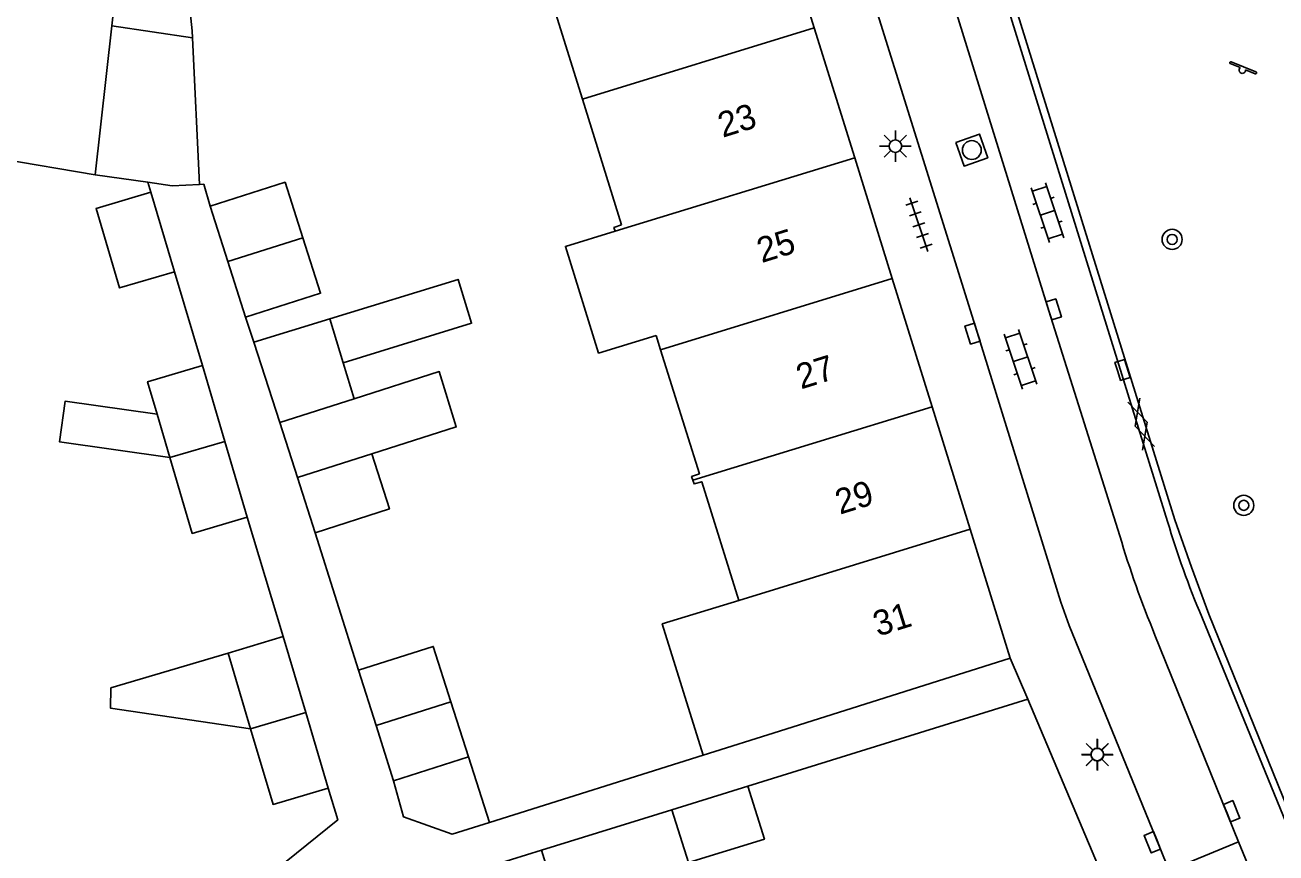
# Model space of a CAD drawing. Extents: x 131000 to 133014, y 396499 to 399001.
# Drawn here: x 132763.88 to 132813.63, y 397406.83 to 397439.76 of the extents above; entities that cross this region are included whole.
import ezdxf

# ---------------------------------------------------------------- set-up
doc = ezdxf.new("R2010")
doc.units = 0
for name, color, linetype in [('gg-afsc-erfafscheiding', 7, 'Continuous'), ('gg-afsc-hekwerk', 7, 'Continuous'), ('gg-afsc-muur', 7, 'Continuous'), ('gg-anno-huisnummerreeks BGT', 7, 'Continuous'), ('gg-bbg-bijgebouw', 7, 'Continuous'), ('gg-bbg-gedigitaliseerde bebouwing', 7, 'Continuous'), ('gg-bbg-gedigitaliseerde bijgebouw', 7, 'Continuous'), ('gg-bbg-hoofdgebouw', 7, 'Continuous'), ('gg-bbg-luifel en loopbrug', 7, 'Continuous'), ('gg-bbg-tussenscheiding', 7, 'Continuous'), ('gg-knt-verharding', 7, 'Continuous'), ('gg-knt-verharding nz', 7, 'Continuous'), ('gt-symb-boom', 7, 'Continuous'), ('gt-symb-gesloten verharding', 7, 'Continuous'), ('gt-symb-klinker verharding', 7, 'Continuous'), ('gt-symb-kolk', 7, 'Continuous'), ('gt-symb-lichtmast', 7, 'Continuous'), ('gt-symb-rioolschacht', 7, 'Continuous'), ('gt-symb-speelvoorziening', 7, 'Continuous'), ('gt-symb-tegel verharding', 7, 'Continuous')]:
    doc.layers.add(name, color=color, linetype=linetype)

# ---------------------------------------------------------------- blocks, each defined once
blk = doc.blocks.new('gt0-GESVH1')
at = {"layer": 'gt-symb-gesloten verharding'}
for p, q in [((-0.992, -0.261), (0.008, 0.239)), ((0.008, -0.261), (-0.992, 0.239)), ((0.008, 0.239), (1.008, -0.261)), ((1.008, 0.239), (0.008, -0.261))]:
    blk.add_line(p, q, dxfattribs=at)
blk = doc.blocks.new('gt0-KOLK')
at = {"layer": 'gt-symb-kolk'}
blk.add_lwpolyline([(0, 0), (0.375, 0), (0.375, 0.4), (-0.375, 0.4), (-0.375, 0), (0, 0)], dxfattribs=at)
blk = doc.blocks.new('gt0-KL1')
at = {"layer": 'gt-symb-klinker verharding'}
for p, q in [((-1.15, 0.3), (1.15, 0.3)), ((-1, -0.3), (-1, 0.3)), ((-0.5, 0.3), (-0.5, 0.45)), ((0, -0.3), (0, 0.3)), ((0.5, 0.3), (0.5, 0.45)), ((1, -0.3), (1, 0.3)), ((-1.15, -0.3), (1.15, -0.3)), ((-0.5, -0.45), (-0.5, -0.3)), ((0.5, -0.45), (0.5, -0.3))]:
    blk.add_line(p, q, dxfattribs=at)
blk = doc.blocks.new('gt0-BOOM')
at = {"layer": 'gt-symb-boom'}
for radius in [0.4, 0.2]:
    blk.add_circle((0, 0), radius, dxfattribs=at)
blk = doc.blocks.new('gt0-TEG1')
at = {"layer": 'gt-symb-tegel verharding'}
for p, q in [((-1.125, 0), (1.125, 0)), ((-0.9, -0.25), (-0.9, 0.25)), ((-0.45, -0.25), (-0.45, 0.25)), ((0, -0.25), (0, 0.25)), ((0.45, -0.25), (0.45, 0.25)), ((0.9, -0.25), (0.9, 0.25))]:
    blk.add_line(p, q, dxfattribs=at)
blk = doc.blocks.new('gt0-RS')
at = {"layer": 'gt-symb-rioolschacht'}
blk.add_lwpolyline([(-0.5, -0.5), (0.5, -0.5), (0.5, 0.5), (-0.5, 0.5)], close=True, dxfattribs=at)
blk.add_circle((0, 0), 0.375, dxfattribs=at)
blk = doc.blocks.new('gt0-LMAST')
at = {"layer": 'gt-symb-lichtmast'}
for p, q in [((-0.005, 0.246), (-0.005, 0.621)), ((-0.182, 0.173), (-0.447, 0.438)), ((0.172, 0.173), (0.437, 0.438)), ((-0.255, -0.004), (-0.63, -0.004)), ((-0.182, -0.181), (-0.447, -0.446)), ((-0.005, -0.254), (-0.005, -0.629)), ((0.437, -0.446), (0.172, -0.181)), ((0.245, -0.004), (0.62, -0.004))]:
    blk.add_line(p, q, dxfattribs=at)
blk.add_circle((-0.005, -0.004), 0.25, dxfattribs=at)
blk = doc.blocks.new('gt0-SV')
at = {"layer": 'gt-symb-speelvoorziening'}
for p, q in [((-0.477, 0.255), (-0.08, 0.096)), ((0.542, -0.076), (-0.449, 0.324)), ((0.125, 0.014), (0.515, -0.143))]:
    blk.add_line(p, q, dxfattribs=at)
for centre, radius, start, end in [((-0.466, 0.291), 0.0369, 63.6251, 252.6602), ((-0.002, -0.005), 0.128, 127.6866, 8.5986), ((0.531, -0.111), 0.0363, 243.5085, 72.5436)]:
    blk.add_arc(centre, radius, start, end, dxfattribs=at)

msp = doc.modelspace()

# ---------------------------------------------------------------- linework, layer by layer
at = {"layer": 'gg-afsc-erfafscheiding'}
for p, q in [((132768.774, 397433.508), (132768.892, 397433.108)), ((132769.826, 397429.95), (132770.941, 397426.217)), ((132772.977, 397427.149), (132772.652, 397428.144)), ((132772.714, 397420.185), (132774.154, 397415.438)), ((132777.145, 397414.102), (132775.42, 397419.573)), ((132790.851, 397410.725), (132782.354, 397408.05)), ((132784.416, 397406.942), (132789.61, 397408.551))]:
    msp.add_line(p, q, dxfattribs=at)
for points in [[(132771.243, 397432.557), (132770.993, 397433.43), (132770.821, 397433.421)], [(132770.979, 397403.838), (132776.318, 397408.149), (132775.942, 397409.415)]]:
    msp.add_lwpolyline(points, dxfattribs=at)
at = {"layer": 'gg-afsc-hekwerk'}
msp.add_line((132803.066, 397414.577), (132803.764, 397412.957), dxfattribs=at)
at = {"layer": 'gg-afsc-muur'}
for p, q in [((132792.633, 397409.49), (132803.764, 397412.957)), ((132803.764, 397412.957), (132807.27, 397404.659))]:
    msp.add_line(p, q, dxfattribs=at)
msp.add_lwpolyline([(132766.674, 397433.803), (132759.156, 397435.073), (132757.536, 397435.353)], dxfattribs=at)
at = {"layer": 'gg-bbg-bijgebouw'}
for p, q in [((132768.774, 397433.508), (132766.674, 397433.803)), ((132768.892, 397433.108), (132769.826, 397429.95)), ((132771.947, 397430.351), (132771.243, 397432.557)), ((132772.652, 397428.144), (132771.947, 397430.351)), ((132770.941, 397426.217), (132771.828, 397423.201)), ((132769.645, 397422.56), (132769.138, 397424.284)), ((132774.72, 397421.763), (132774.02, 397423.952)), ((132771.828, 397423.201), (132772.714, 397420.185)), ((132775.42, 397419.573), (132774.72, 397421.763)), ((132771.962, 397414.787), (132774.154, 397415.438)), ((132774.154, 397415.438), (132775.048, 397412.427)), ((132772.856, 397411.776), (132771.962, 397414.787)), ((132777.842, 397411.901), (132777.145, 397414.102)), ((132775.048, 397412.427), (132775.942, 397409.415)), ((132778.539, 397409.699), (132777.842, 397411.901)), ((132792.633, 397409.49), (132789.61, 397408.551)), ((132784.416, 397406.942), (132781.44, 397406.013))]:
    msp.add_line(p, q, dxfattribs=at)
for points in [[(132770.821, 397433.421), (132769.739, 397433.372), (132768.774, 397433.508)], [(132769.826, 397429.95), (132767.642, 397429.305), (132766.708, 397432.462), (132768.892, 397433.108)], [(132769.138, 397424.284), (132768.759, 397425.575), (132770.941, 397426.217)], [(132772.714, 397420.185), (132770.531, 397419.544), (132769.645, 397422.56)], [(132775.942, 397409.415), (132773.751, 397408.764), (132772.856, 397411.776)], [(132792.633, 397409.49), (132793.286, 397407.39), (132790.263, 397406.45), (132789.61, 397408.551)], [(132782.095, 397403.913), (132785.071, 397404.841), (132784.416, 397406.942)]]:
    msp.add_lwpolyline(points, dxfattribs=at)
at = {"layer": 'gg-bbg-gedigitaliseerde bebouwing'}
for p, q in [((132786.047, 397436.816), (132784.457, 397441.909)), ((132787.608, 397431.816), (132786.047, 397436.816)), ((132793.893, 397411.682), (132790.851, 397410.725))]:
    msp.add_line(p, q, dxfattribs=at)
for points in [[(132788.981, 397427.415), (132786.695, 397426.713), (132785.372, 397430.954), (132787.356, 397431.563)], [(132792.27, 397416.881), (132789.221, 397415.945), (132790.851, 397410.725)]]:
    msp.add_lwpolyline(points, dxfattribs=at)
at = {"layer": 'gg-bbg-gedigitaliseerde bijgebouw'}
for p, q in [((132766.674, 397433.803), (132767.337, 397439.724)), ((132770.821, 397433.421), (132770.54, 397439.248)), ((132776, 397428.077), (132776.535, 397426.333)), ((132776.976, 397424.896), (132774.02, 397423.952)), ((132781.524, 397410.652), (132780.822, 397412.852)), ((132778.539, 397409.699), (132781.524, 397410.652))]:
    msp.add_line(p, q, dxfattribs=at)
for points in [[(132767.337, 397439.724), (132768.054, 397446.122), (132769.855, 397445.921), (132770.526, 397439.532), (132770.54, 397439.248)], [(132771.243, 397432.557), (132774.226, 397433.509), (132774.93, 397431.303)], [(132772.652, 397428.144), (132775.635, 397429.096), (132774.93, 397431.303)], [(132776, 397428.077), (132781.105, 397429.644), (132781.641, 397427.9), (132776.535, 397426.333)], [(132777.675, 397422.706), (132781.032, 397423.777), (132780.357, 397425.976), (132776.976, 397424.896)], [(132775.42, 397419.573), (132778.374, 397420.516), (132777.675, 397422.706)], [(132777.145, 397414.102), (132780.119, 397415.052), (132780.822, 397412.852)]]:
    msp.add_lwpolyline(points, dxfattribs=at)
at = {"layer": 'gg-bbg-hoofdgebouw'}
for p, q in [((132796.877, 397434.485), (132795.272, 397439.646)), ((132798.372, 397429.676), (132796.877, 397434.485)), ((132799.957, 397424.577), (132798.372, 397429.676)), ((132788.981, 397427.415), (132789.158, 397426.849)), ((132801.471, 397419.706), (132799.957, 397424.577)), ((132803.066, 397414.577), (132801.471, 397419.706)), ((132793.893, 397411.682), (132803.066, 397414.577))]:
    msp.add_line(p, q, dxfattribs=at)
for points in [[(132793.006, 397444.532), (132793.069, 397444.33), (132793.751, 397444.538), (132795.272, 397439.646)], [(132787.608, 397431.816), (132787.304, 397431.705), (132787.356, 397431.563)], [(132789.158, 397426.849), (132790.699, 397421.913), (132790.388, 397421.806), (132790.439, 397421.658)], [(132790.439, 397421.658), (132790.49, 397421.509), (132790.797, 397421.6), (132792.27, 397416.881)]]:
    msp.add_lwpolyline(points, dxfattribs=at)
at = {"layer": 'gg-bbg-luifel en loopbrug'}
for p, q in [((132772.977, 397427.149), (132776, 397428.077)), ((132774.02, 397423.952), (132772.977, 397427.149)), ((132776.535, 397426.333), (132776.976, 397424.896)), ((132781.524, 397410.652), (132782.354, 397408.05))]:
    msp.add_line(p, q, dxfattribs=at)
for points in [[(132769.645, 397422.56), (132765.255, 397423.189), (132765.486, 397424.806), (132769.138, 397424.284)], [(132771.962, 397414.787), (132767.3, 397413.402), (132767.279, 397412.6), (132772.856, 397411.776)], [(132782.354, 397408.05), (132780.876, 397407.585), (132778.932, 397408.27), (132778.539, 397409.699)]]:
    msp.add_lwpolyline(points, dxfattribs=at)
at = {"layer": 'gg-bbg-tussenscheiding'}
for p, q in [((132770.54, 397439.248), (132767.337, 397439.724)), ((132795.272, 397439.646), (132786.047, 397436.816)), ((132796.877, 397434.485), (132787.356, 397431.563)), ((132774.93, 397431.303), (132771.947, 397430.351)), ((132798.372, 397429.676), (132789.158, 397426.849)), ((132799.957, 397424.577), (132790.439, 397421.658)), ((132769.645, 397422.56), (132771.828, 397423.201)), ((132777.675, 397422.706), (132774.72, 397421.763)), ((132801.471, 397419.706), (132792.27, 397416.881)), ((132780.822, 397412.852), (132777.842, 397411.901)), ((132772.856, 397411.776), (132775.048, 397412.427))]:
    msp.add_line(p, q, dxfattribs=at)
at = {"layer": 'gg-knt-verharding'}
for p, q in [((132809.317, 397420.014), (132802.654, 397441.467)), ((132815.261, 397405.012), (132810.68, 397416.222)), ((132812.146, 397407.276), (132809.389, 397406.136)), ((132813.561, 397403.844), (132812.146, 397407.276))]:
    msp.add_line(p, q, dxfattribs=at)
for points in [[(132795.814, 397446.583), (132796.242, 397445.156), (132801.752, 397427.55), (132805.07, 397416.811), (132805.412, 397415.878), (132809.389, 397406.136)], [(132802.936, 397441.555), (132809.602, 397420.085), (132810.264, 397418.201), (132810.958, 397416.329), (132815.512, 397405.114)]]:
    msp.add_lwpolyline(points, dxfattribs=at)
msp.add_arc((132844.182, 397430.405), 36.38, 196.5958, 202.9452, dxfattribs=at)
at = {"layer": 'gg-knt-verharding nz'}
msp.add_line((132808.819, 397415.503), (132812.146, 397407.276), dxfattribs=at)
msp.add_lwpolyline([(132798.669, 397447.509), (132804.602, 397428.392), (132807.419, 397419.444)], dxfattribs=at)
msp.add_arc((132845.422, 397430.725), 39.642, 196.5333, 202.5808, dxfattribs=at)

# ---------------------------------------------------------------- block references
at = {"layer": 'gt-symb-boom'}
for p in [(132809.5, 397431.237), (132812.348, 397420.659)]:
    msp.add_blockref('gt0-BOOM', p, dxfattribs=at)
at = {"layer": 'gt-symb-gesloten verharding', "rotation": 107.27542027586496}
msp.add_blockref('gt0-GESVH1', (132808.261, 397423.876), dxfattribs=at)
at = {"layer": 'gt-symb-klinker verharding'}
for p, rotation in [((132804.544, 397432.297), -71.583165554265), ((132803.473, 397426.469), -71.58316555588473)]:
    msp.add_blockref('gt0-KL1', p, dxfattribs=dict(at, rotation=rotation))
at = {"layer": 'gt-symb-kolk'}
for p, rotation in [((132804.602, 397428.392), -72.77980102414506), ((132801.752, 397427.55), 107.38098259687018), ((132807.337, 397425.983), -72.72457972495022), ((132811.683, 397408.421), -67.97980244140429), ((132808.899, 397407.336), 112.20454595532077)]:
    msp.add_blockref('gt0-KOLK', p, dxfattribs=dict(at, rotation=rotation))
at = {"layer": 'gt-symb-lichtmast'}
for p in [(132798.5, 397434.949), (132806.526, 397410.757), (132806.534, 397410.746)]:
    msp.add_blockref('gt0-LMAST', p, dxfattribs=at)
at = {"layer": 'gt-symb-rioolschacht', "rotation": -70.64635572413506}
msp.add_blockref('gt0-RS', (132801.533, 397434.79), dxfattribs=at)
at = {"layer": 'gt-symb-speelvoorziening'}
msp.add_blockref('gt0-SV', (132812.291, 397437.97), dxfattribs=at)
at = {"layer": 'gt-symb-tegel verharding', "rotation": -71.5831655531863}
msp.add_blockref('gt0-TEG1', (132799.43, 397431.821), dxfattribs=at)

# ---------------------------------------------------------------- texts
at = {"layer": 'gg-anno-huisnummerreeks BGT'}
for s, p in [('23', (132791.628, 397435.275)), ('25', (132793.178, 397430.291)), ('27', (132794.74, 397425.266)), ('29', (132796.288, 397420.285)), ('31', (132797.796, 397415.435))]:
    msp.add_text(s, height=1, rotation=17.3, dxfattribs=at).set_placement(p)

doc.saveas('drawing.dxf')
